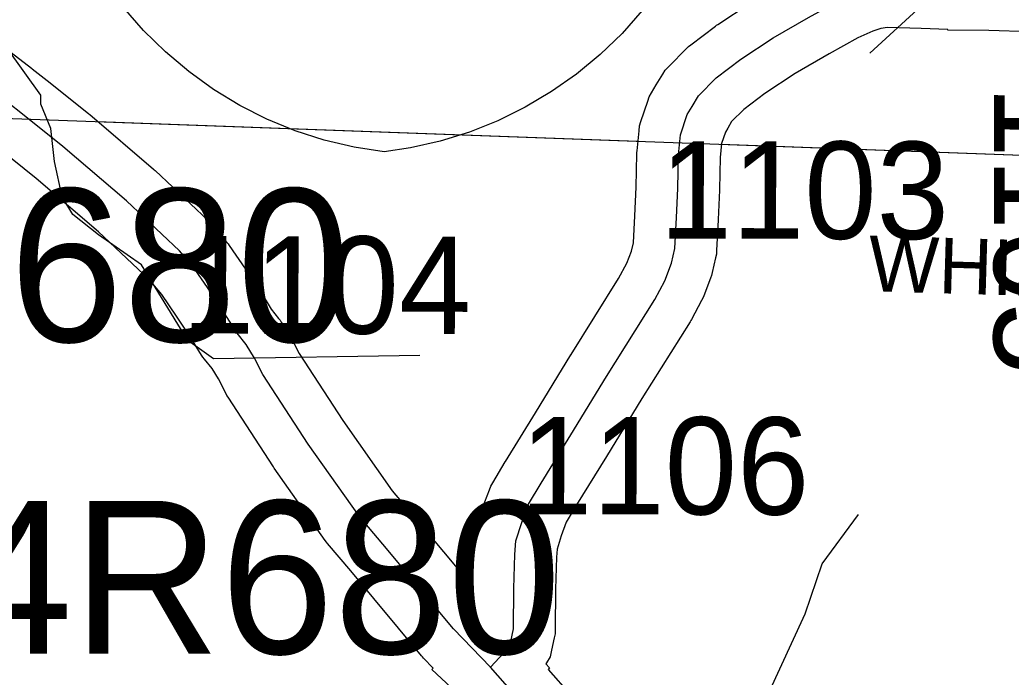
# Model space of a CAD drawing. Extents: x -132.8 to -73.3, y -60 to -26.
# Drawn here: x -123.168 to -122.454, y -33.768 to -33.295 of the extents above; entities that cross this region are included whole.
import ezdxf

# ---------------------------------------------------------------- set-up
doc = ezdxf.new("R2010")
doc.units = 0
for name, color, linetype in [('tdCoHydroRiver', 7, 'Continuous'), ('tdCoSecRdNmbr', 7, 'Continuous'), ('tdCoSecRdTxt', 7, 'Continuous'), ('tdCoSecRteBand', 7, 'Continuous'), ('tdCoSecRteCL', 7, 'Continuous'), ('tdCoSectLine', 7, 'Continuous'), ('tdCoSectLinePart', 7, 'Continuous'), ('tdCoShieldInt', 7, 'Continuous'), ('tdCoStrucNonDivPri', 7, 'Continuous'), ('tdCoStrucPriMaintName', 7, 'Continuous'), ('tdCoSurfGravel', 7, 'Continuous')]:
    doc.layers.add(name, color=color, linetype=linetype)

msp = doc.modelspace()

# ---------------------------------------------------------------- linework, layer by layer
at = {"layer": 'tdCoHydroRiver'}
for points in [[(-122.87983, -33.53648), (-123.02823, -33.53875), (-123.04681, -33.52562), (-123.08005, -33.47109), (-123.11104, -33.44974), (-123.12958, -33.43505), (-123.13712, -33.42222), (-123.14274, -33.39683), (-123.14526, -33.3731), (-123.15267, -33.35554), (-123.1525, -33.34924), (-123.17684, -33.31546), (-123.18839, -33.30712)], [(-122.63354, -34.29086), (-122.64731, -34.21634), (-122.65012, -34.20365), (-122.65319, -34.20041), (-122.65728, -34.17663), (-122.66299, -34.1544), (-122.6658, -34.08334), (-122.66371, -34.0061), (-122.6693, -33.97913), (-122.67233, -33.91596), (-122.66431, -33.85308), (-122.65063, -33.81401), (-122.6292, -33.77989), (-122.60239, -33.72226), (-122.59037, -33.6863), (-122.56416, -33.65074)]]:
    msp.add_lwpolyline(points, dxfattribs=at)
at = {"layer": 'tdCoSecRteBand'}
for points in [[(-123.21913, -33.28398), (-123.15917, -33.32984), (-123.15894, -33.33002), (-123.15871, -33.3302), (-123.14596, -33.34035), (-123.11812, -33.36251), (-123.1177, -33.36284), (-123.1173, -33.36318), (-123.07149, -33.40236), (-123.07093, -33.40284), (-123.07039, -33.40334), (-123.03224, -33.43936), (-123.031, -33.44054), (-123.0299, -33.44184), (-123.01873, -33.45509), (-123.0178, -33.4562), (-123.01697, -33.4574), (-123.0053, -33.47434), (-123.00515, -33.47455), (-123.005, -33.47477), (-122.99506, -33.48975), (-122.99482, -33.49012), (-122.99458, -33.4905), (-122.9868, -33.50301), (-122.98144, -33.50974), (-122.98042, -33.51102), (-122.97955, -33.5124), (-122.97334, -33.52222), (-122.97257, -33.52343), (-122.97193, -33.5247), (-122.96668, -33.53504), (-122.93526, -33.58328), (-122.8996, -33.63377), (-122.88359, -33.65262), (-122.8835, -33.65273), (-122.88341, -33.65284), (-122.84211, -33.70244), (-122.84153, -33.6789), (-122.8415, -33.67786), (-122.84141, -33.67683), (-122.84047, -33.66696), (-122.84018, -33.66389), (-122.83927, -33.66093), (-122.83516, -33.6476), (-122.83491, -33.6468), (-122.83462, -33.64602), (-122.82976, -33.63293), (-122.82879, -33.63033), (-122.82737, -33.62795), (-122.81833, -33.61287), (-122.81824, -33.6127), (-122.81814, -33.61254), (-122.79666, -33.5777), (-122.77103, -33.53593), (-122.77096, -33.53582), (-122.77088, -33.5357), (-122.73672, -33.48114), (-122.73076, -33.47007), (-122.72736, -33.46128), (-122.72602, -33.45533), (-122.72504, -33.43587), (-122.72419, -33.41529), (-122.72359, -33.39138), (-122.72356, -33.39032), (-122.72346, -33.38926), (-122.72206, -33.37471), (-122.72174, -33.37133), (-122.72066, -33.36811), (-122.71582, -33.35354), (-122.71476, -33.35038), (-122.71304, -33.34752), (-122.70961, -33.34184), (-122.70498, -33.33416), (-122.70313, -33.33111), (-122.70062, -33.32857), (-122.68788, -33.31568), (-122.68638, -33.31417), (-122.68468, -33.31288), (-122.66701, -33.29947), (-122.66623, -33.29888), (-122.66541, -33.29834), (-122.64209, -33.28293)], [(-122.44076, -33.30373), (-122.47023, -33.30256), (-122.49973, -33.30239), (-122.49973, -33.30197), (-122.51904, -33.30113), (-122.54335, -33.3006), (-122.54801, -33.30119), (-122.55376, -33.30324), (-122.56457, -33.308), (-122.58528, -33.31943), (-122.60979, -33.33351), (-122.63153, -33.34787), (-122.64672, -33.35939), (-122.65545, -33.36822), (-122.65824, -33.37284), (-122.65994, -33.37566), (-122.66266, -33.38384), (-122.66363, -33.39395), (-122.66421, -33.41704), (-122.66422, -33.41729), (-122.66423, -33.41753), (-122.6651, -33.43849), (-122.66511, -33.43861), (-122.66511, -33.43874), (-122.66622, -33.46093), (-122.66635, -33.46352), (-122.66693, -33.46606), (-122.66933, -33.47667), (-122.66982, -33.4788), (-122.6706, -33.48084), (-122.67546, -33.49343), (-122.67614, -33.49519), (-122.67703, -33.49685), (-122.68435, -33.51045), (-122.68482, -33.51132), (-122.68534, -33.51215), (-122.71996, -33.56743), (-122.74553, -33.60911), (-122.74555, -33.60913), (-122.74557, -33.60916), (-122.76696, -33.64386), (-122.77447, -33.6564), (-122.77807, -33.66611), (-122.78103, -33.67568), (-122.78157, -33.68143), (-122.78215, -33.70459), (-122.78248, -33.73347), (-122.78251, -33.73651), (-122.78315, -33.73948), (-122.78508, -33.74836), (-122.78612, -33.75319), (-122.78866, -33.75742), (-122.78917, -33.75828), (-122.78641, -33.76111), (-122.78749, -33.76217), (-122.75533, -33.79875)], [(-122.85031, -33.78159), (-122.87122, -33.76238), (-122.87013, -33.76119), (-122.87708, -33.75407), (-122.87791, -33.75322), (-122.87866, -33.75232), (-122.92942, -33.69134), (-122.9462, -33.67159), (-122.94706, -33.67057), (-122.94783, -33.66948), (-122.98459, -33.61743), (-122.98492, -33.61697), (-122.98523, -33.6165), (-123.01784, -33.56643), (-123.01873, -33.56507), (-123.01947, -33.56362), (-123.0248, -33.5531), (-123.02938, -33.54586), (-123.03482, -33.53904), (-123.03591, -33.53767), (-123.03683, -33.53618), (-123.0453, -33.52256), (-123.05485, -33.50817), (-123.06555, -33.49264), (-123.07468, -33.48182), (-123.11105, -33.44748), (-123.15589, -33.40912), (-123.18332, -33.3873)]]:
    msp.add_lwpolyline(points, dxfattribs=at)
at = {"layer": 'tdCoSecRteCL'}
for points in [[(-122.82884, -33.76058), (-122.81928, -33.75017), (-122.8144, -33.74201), (-122.81248, -33.73313), (-122.81214, -33.70405), (-122.81154, -33.67965), (-122.81061, -33.66978), (-122.80649, -33.65645), (-122.80163, -33.64337), (-122.7926, -33.62828), (-122.7711, -33.59342), (-122.74546, -33.55162), (-122.71077, -33.49623), (-122.70345, -33.48263), (-122.69859, -33.47004), (-122.69618, -33.45943), (-122.69507, -33.43724), (-122.6942, -33.41629), (-122.6936, -33.39213), (-122.6922, -33.37759), (-122.68735, -33.36302), (-122.68392, -33.35734), (-122.67929, -33.34967), (-122.66655, -33.33678), (-122.64888, -33.32337), (-122.62555, -33.30797), (-122.6, -33.29328)], [(-122.82884, -33.76058), (-122.8556, -33.73312), (-122.90646, -33.67204), (-122.92333, -33.65217), (-122.96009, -33.60013), (-122.99271, -33.55006), (-122.99869, -33.53826), (-123.0049, -33.52844), (-123.01135, -33.52034), (-123.02006, -33.50634), (-123.03, -33.49136), (-123.04167, -33.47442), (-123.05284, -33.46118), (-123.09099, -33.42516), (-123.1368, -33.38598), (-123.16464, -33.36382), (-123.17739, -33.35367)], [(-122.73732, -33.86439), (-122.74174, -33.85865), (-122.77774, -33.8187), (-122.82884, -33.76058)]]:
    msp.add_lwpolyline(points, dxfattribs=at)
at = {"layer": 'tdCoSectLine'}
msp.add_lwpolyline([(-123.39094, -33.358), (-122.38734, -33.39436)], dxfattribs=at)
at = {"layer": 'tdCoSectLinePart'}
for points in [[(-123.11196, -33.36811), (-122.72307, -33.38219)], [(-122.6631, -33.38437), (-122.38734, -33.39436)]]:
    msp.add_lwpolyline(points, dxfattribs=at)
at = {"layer": 'tdCoShieldInt'}
msp.add_lwpolyline([(-122.71969, -33.28829), (-122.73428, -33.30474), (-122.7501, -33.32), (-122.76706, -33.334), (-122.78505, -33.34664), (-122.80397, -33.35784), (-122.82369, -33.36755), (-122.84411, -33.37569), (-122.86511, -33.38223), (-122.88654, -33.38712), (-122.90547, -33.39001), (-122.92718, -33.38658), (-122.94857, -33.38148), (-122.96949, -33.37473), (-122.98983, -33.36638), (-123.00946, -33.35648), (-123.02826, -33.34508), (-123.04613, -33.33226), (-123.06294, -33.3181), (-123.07861, -33.30267), (-123.09303, -33.28608)], dxfattribs=at)
msp.add_lwpolyline([(-122.71969, -33.28829), (-122.73428, -33.30474), (-122.7501, -33.32), (-122.76706, -33.334), (-122.78505, -33.34664), (-122.80397, -33.35784), (-122.82369, -33.36755), (-122.84411, -33.37569), (-122.86511, -33.38223), (-122.88654, -33.38712), (-122.90547, -33.39001), (-122.92718, -33.38658), (-122.94857, -33.38148), (-122.96949, -33.37473), (-122.98983, -33.36638), (-123.00946, -33.35648), (-123.02826, -33.34508), (-123.04613, -33.33226), (-123.06294, -33.3181), (-123.07861, -33.30267), (-123.09303, -33.28608)], dxfattribs=at)
at = {"layer": 'tdCoStrucNonDivPri'}
msp.add_line((-122.5187, -33.28491), (-122.5559, -33.31892), dxfattribs=at)
at = {"layer": 'tdCoSurfGravel'}
for points in [[(-122.68392, -33.35734), (-122.67929, -33.34967), (-122.66655, -33.33678), (-122.64888, -33.32337), (-122.62555, -33.30797), (-122.6, -33.29328), (-122.57789, -33.28109), (-122.56486, -33.27535), (-122.55502, -33.27184), (-122.54492, -33.27055), (-122.51806, -33.27114), (-122.48798, -33.27246), (-122.46955, -33.27256), (-122.44436, -33.27271)], [(-123.16464, -33.36382), (-123.17739, -33.35367)], [(-122.82884, -33.76058), (-122.81928, -33.75017), (-122.8144, -33.74201), (-122.81248, -33.73313), (-122.81214, -33.70405), (-122.81154, -33.67965), (-122.81061, -33.66978), (-122.80649, -33.65645), (-122.80163, -33.64337), (-122.7926, -33.62828), (-122.7711, -33.59342), (-122.74546, -33.55162), (-122.71077, -33.49623), (-122.70345, -33.48263), (-122.69859, -33.47004), (-122.69618, -33.45943), (-122.69507, -33.43724), (-122.6942, -33.41629), (-122.6936, -33.39213), (-122.6922, -33.37759), (-122.68735, -33.36302), (-122.68392, -33.35734)], [(-122.82884, -33.76058), (-122.8556, -33.73312), (-122.90646, -33.67204), (-122.92333, -33.65217), (-122.96009, -33.60013), (-122.99271, -33.55006), (-122.99869, -33.53826), (-123.0049, -33.52844), (-123.01135, -33.52034), (-123.02006, -33.50634), (-123.03, -33.49136), (-123.04167, -33.47442), (-123.05284, -33.46118), (-123.09099, -33.42516), (-123.1368, -33.38598), (-123.16464, -33.36382)], [(-122.72522, -33.88824), (-122.72941, -33.8764), (-122.73434, -33.86826), (-122.73732, -33.86439), (-122.74174, -33.85865), (-122.77774, -33.8187), (-122.82884, -33.76058)]]:
    msp.add_lwpolyline(points, dxfattribs=at)

# ---------------------------------------------------------------- texts
at = {"layer": 'tdCoSecRdNmbr'}
for s, rotation, p in [('1105', 269.90806, (-122.46646, -33.34203)), ('1103', 359.90794, (-122.70729, -33.45232)), ('1104', 359.90775, (-123.05107, -33.52053)), ('1106', 359.90793, (-122.80777, -33.65058))]:
    msp.add_text(s, height=0.07, rotation=rotation, dxfattribs=at).set_placement(p)
at = {"layer": 'tdCoSecRdTxt'}
msp.add_text('WHIPPOORWILL RD', height=0.04, rotation=358.33499, dxfattribs=at).set_placement((-122.55732, -33.49014))
at = {"layer": 'tdCoStrucPriMaintName'}
for s, p in [('78134L680', (-123.66604, -33.52651)), ('78134L680', (-123.66604, -33.52651)), ('78134L680', (-123.66604, -33.52651)), ('78134R680', (-123.53874, -33.75095)), ('78134R680', (-123.53874, -33.75095)), ('78134R680', (-123.53874, -33.75095))]:
    msp.add_text(s, height=0.11, dxfattribs=at).set_placement(p)

doc.saveas('drawing.dxf')
